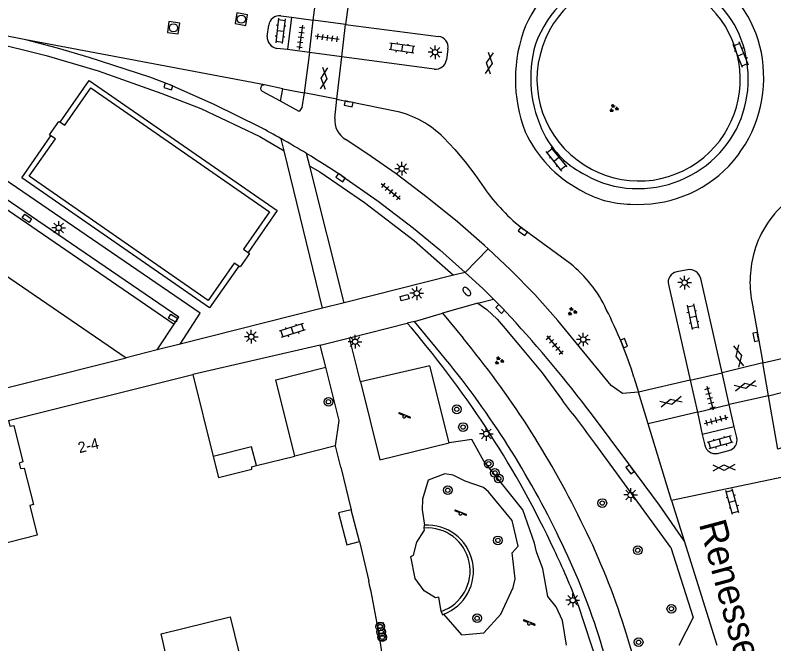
# Model space of a CAD drawing. Extents: x 124000 to 128010, y 398999 to 403000.
# Drawn here: x 126508.3 to 126578, y 400137.3 to 400195.1 of the extents above; entities that cross this region are included whole.
import ezdxf

# ---------------------------------------------------------------- set-up
doc = ezdxf.new("R2010")
doc.units = 0
for name, color, linetype in [('gg-afsc-hekwerk', 7, 'Continuous'), ('gg-afsc-muur', 7, 'Continuous'), ('gg-anno-huisnummerreeks BGT', 7, 'Continuous'), ('gg-anno-openbare ruimte label', 7, 'Continuous'), ('gg-bbg-hoofdgebouw', 7, 'Continuous'), ('gg-bbg-onder overbouw', 7, 'Continuous'), ('gg-bbg-pand overbouw', 7, 'Continuous'), ('gg-knt-verharding', 7, 'Continuous'), ('gg-knt-verharding nz', 7, 'Continuous'), ('gt-grn-groengrens', 7, 'Continuous'), ('gt-grn-weggrens', 7, 'Continuous'), ('gt-symb-boom', 7, 'Continuous'), ('gt-symb-brandkraan', 7, 'Continuous'), ('gt-symb-gesloten verharding', 7, 'Continuous'), ('gt-symb-groenvak', 7, 'Continuous'), ('gt-symb-klinker verharding', 7, 'Continuous'), ('gt-symb-kolk', 7, 'Continuous'), ('gt-symb-kolk center center', 7, 'Continuous'), ('gt-symb-lichtmast', 7, 'Continuous'), ('gt-symb-rioolschacht', 7, 'Continuous'), ('gt-symb-speelvoorziening', 7, 'Continuous'), ('gt-symb-tegel verharding', 7, 'Continuous')]:
    doc.layers.add(name, color=color, linetype=linetype)

# ---------------------------------------------------------------- blocks, each defined once
blk = doc.blocks.new('gt0-TEG1')
at = {"layer": 'gt-symb-tegel verharding'}
for p, q in [((-1.125, 0), (1.125, 0)), ((-0.9, -0.25), (-0.9, 0.25)), ((-0.45, -0.25), (-0.45, 0.25)), ((0, -0.25), (0, 0.25)), ((0.45, -0.25), (0.45, 0.25)), ((0.9, -0.25), (0.9, 0.25))]:
    blk.add_line(p, q, dxfattribs=at)
blk = doc.blocks.new('gt0-KL1')
at = {"layer": 'gt-symb-klinker verharding'}
for p, q in [((-1.15, 0.3), (1.15, 0.3)), ((-1, -0.3), (-1, 0.3)), ((-0.5, 0.3), (-0.5, 0.45)), ((0, -0.3), (0, 0.3)), ((0.5, 0.3), (0.5, 0.45)), ((1, -0.3), (1, 0.3)), ((-1.15, -0.3), (1.15, -0.3)), ((-0.5, -0.45), (-0.5, -0.3)), ((0.5, -0.45), (0.5, -0.3))]:
    blk.add_line(p, q, dxfattribs=at)
blk = doc.blocks.new('gt0-GESVH1')
at = {"layer": 'gt-symb-gesloten verharding'}
for p, q in [((-0.992, -0.261), (0.008, 0.239)), ((0.008, -0.261), (-0.992, 0.239)), ((0.008, 0.239), (1.008, -0.261)), ((1.008, 0.239), (0.008, -0.261))]:
    blk.add_line(p, q, dxfattribs=at)
blk = doc.blocks.new('gt0-KOLK')
at = {"layer": 'gt-symb-kolk'}
blk.add_lwpolyline([(0, 0), (0.375, 0), (0.375, 0.4), (-0.375, 0.4), (-0.375, 0), (0, 0)], dxfattribs=at)
blk = doc.blocks.new('gt0-LMAST')
at = {"layer": 'gt-symb-lichtmast'}
for p, q in [((-0.182, 0.173), (-0.447, 0.438)), ((-0.005, 0.246), (-0.005, 0.621)), ((0.172, 0.173), (0.437, 0.438)), ((-0.255, -0.004), (-0.63, -0.004)), ((-0.182, -0.181), (-0.447, -0.446)), ((-0.005, -0.254), (-0.005, -0.629)), ((0.437, -0.446), (0.172, -0.181)), ((0.245, -0.004), (0.62, -0.004))]:
    blk.add_line(p, q, dxfattribs=at)
blk.add_circle((-0.005, -0.004), 0.25, dxfattribs=at)
blk = doc.blocks.new('gt0-BOOM')
at = {"layer": 'gt-symb-boom'}
for radius in [0.4, 0.2]:
    blk.add_circle((0, 0), radius, dxfattribs=at)
blk = doc.blocks.new('gt0-GRVAK')
at = {"layer": 'gt-symb-groenvak'}
for p, q in [((-0.11, 0.189), (-0.228, 0.24)), ((-0.182, 0.153), (0.088, 0.153)), ((-0.091, 0.211), (-0.156, 0.322)), ((-0.047, 0.214), (-0.047, 0.393)), ((-0.004, 0.211), (0.061, 0.322)), ((0.015, 0.189), (0.133, 0.24)), ((0.262, -0.052), (0.197, 0.059)), ((0.305, -0.049), (0.305, 0.13)), ((0.349, -0.052), (0.414, 0.059)), ((-0.245, -0.228), (-0.363, -0.177)), ((-0.318, -0.264), (-0.047, -0.264)), ((-0.226, -0.206), (-0.291, -0.095)), ((-0.183, -0.203), (-0.183, -0.024)), ((-0.139, -0.206), (-0.074, -0.095)), ((-0.12, -0.228), (-0.002, -0.177)), ((0.243, -0.074), (0.125, -0.023)), ((0.17, -0.11), (0.441, -0.11)), ((0.368, -0.074), (0.486, -0.023))]:
    blk.add_line(p, q, dxfattribs=at)
blk = doc.blocks.new('gt0-SV')
at = {"layer": 'gt-symb-speelvoorziening'}
for p, q in [((-0.477, 0.255), (-0.08, 0.096)), ((0.542, -0.076), (-0.449, 0.324)), ((0.125, 0.014), (0.515, -0.143))]:
    blk.add_line(p, q, dxfattribs=at)
for centre, radius, start, end in [((-0.466, 0.291), 0.0369, 63.6251, 252.66016), ((-0.002, -0.005), 0.128, 127.68665, 8.59861), ((0.531, -0.111), 0.0363, 243.50852, 72.54358)]:
    blk.add_arc(centre, radius, start, end, dxfattribs=at)
blk = doc.blocks.new('gt0-BR')
at = {"layer": 'gt-symb-brandkraan'}
for centre, radius, start, end in [((-0.244, 0), 0.206, 107.56694, 252.43307), ((0.599, -2.664), 3, 106.89205, 107.56694), ((0, -0.691), 0.938, 73.10799, 106.89205), ((-0.599, -2.664), 3, 72.43309, 73.10799), ((0.244, 0), 0.206, 287.56695, 72.43309), ((0.599, 2.664), 3, 252.43307, 253.10797), ((0, 0.691), 0.938, 253.10797, 286.89206), ((-0.599, 2.664), 3, 286.89206, 287.56695)]:
    blk.add_arc(centre, radius, start, end, dxfattribs=at)
blk = doc.blocks.new('gt0-KOLKCC')
at = {"layer": 'gt-symb-kolk center center'}
blk.add_lwpolyline([(-0.375, 0.2), (0.375, 0.2), (0.375, -0.2), (-0.375, -0.2)], close=True, dxfattribs=at)
blk = doc.blocks.new('gt0-RS')
at = {"layer": 'gt-symb-rioolschacht'}
blk.add_lwpolyline([(-0.5, -0.5), (0.5, -0.5), (0.5, 0.5), (-0.5, 0.5)], close=True, dxfattribs=at)
blk.add_circle((0, 0), 0.375, dxfattribs=at)

msp = doc.modelspace()

# ---------------------------------------------------------------- linework, layer by layer
at = {"layer": 'gg-afsc-hekwerk'}
for p, q in [((126539.021, 400165.428), (126544.334, 400166.76)), ((126544.334, 400166.76), (126544.703, 400166.33)), ((126536.334, 400164.755), (126539.021, 400165.428)), ((126536.845, 400162.719), (126536.334, 400164.755))]:
    msp.add_line(p, q, dxfattribs=at)
for points in [[(126533.996, 400154.557), (126532.239, 400161.564), (126536.845, 400162.719)], [(126559.991, 400140.951), (126561.872, 400135.252), (126562.592, 400132.48)]]:
    msp.add_lwpolyline(points, dxfattribs=at)
for centre, radius, start, end in [((126475.551, 400107.38), 90.868, 25.11028, 40.44677), ((126475.495, 400107.355), 90.93, 21.68325, 25.10968)]:
    msp.add_arc(centre, radius, start, end, dxfattribs=at)
at = {"layer": 'gg-afsc-muur'}
msp.add_line((126545.872, 400147.937), (126545.905, 400148.202), dxfattribs=at)
msp.add_lwpolyline([(126547.442, 400140.278), (126547.565, 400139.97), (126547.675, 400140.01)], dxfattribs=at)
for centre, radius, start, end in [((126546.164, 400144.006), 3.941, 288.91829, 94.2506), ((126546.171, 400143.972), 4.238, 290.77931, 93.60501)]:
    msp.add_arc(centre, radius, start, end, dxfattribs=at)
at = {"layer": 'gg-bbg-hoofdgebouw'}
for p, q in [((126507.678, 400157.809), (126524.619, 400162.062)), ((126524.619, 400162.062), (126526.502, 400154.528)), ((126537.733, 400155.486), (126533.996, 400154.557)), ((126538.218, 400153.529), (126537.733, 400155.486)), ((126530.478, 400153.683), (126533.996, 400154.557)), ((126538.218, 400153.529), (126539.185, 400149.618)), ((126539.94, 400146.707), (126540.793, 400143.06))]:
    msp.add_line(p, q, dxfattribs=at)
msp.add_lwpolyline([(126510.132, 400131.362), (126522.582, 400134.482), (126521.711, 400138.207), (126528.056, 400139.778), (126528.862, 400136.525), (126528.477, 400136.46), (126529.582, 400129.938)], dxfattribs=at)
for centre, radius, start, end in [((126448.703, 400122.974), 94.255, 9.89112, 12.30411), ((126453.912, 400123.781), 88.985, 8.9108, 9.9558), ((126447.7, 400122.763), 95.28, 6.99705, 8.93654)]:
    msp.add_arc(centre, radius, start, end, dxfattribs=at)
at = {"layer": 'gg-bbg-onder overbouw'}
for points in [[(126507.678, 400157.809), (126507.809, 400157.29), (126508.159, 400157.362), (126509.003, 400154.008), (126508.658, 400153.915), (126508.781, 400153.396), (126509.131, 400153.448), (126509.975, 400150.102), (126509.641, 400150.018), (126510.328, 400147.293), (126506.566, 400146.344), (126506.221, 400147.711), (126506.376, 400147.75), (126506.232, 400148.243), (126505.7, 400148.099)], [(126526.502, 400154.528), (126526.982, 400152.592), (126530.06, 400153.352), (126530.046, 400153.565), (126530.478, 400153.683)], [(126539.185, 400149.618), (126538.02, 400149.33), (126538.769, 400146.384), (126539.94, 400146.707)]]:
    msp.add_lwpolyline(points, dxfattribs=at)
at = {"layer": 'gg-bbg-pand overbouw'}
msp.add_line((126539.94, 400146.707), (126539.185, 400149.618), dxfattribs=at)
msp.add_lwpolyline([(126530.478, 400153.683), (126530.016, 400155.407), (126526.502, 400154.528)], dxfattribs=at)
at = {"layer": 'gg-knt-verharding'}
for p, q in [((126482.873, 400194.99), (126523.322, 400167.339)), ((126532.703, 400195.029), (126533.692, 400194.902)), ((126533.692, 400194.902), (126533.327, 400191.916)), ((126533.692, 400194.902), (126535.692, 400194.637)), ((126535.331, 400191.652), (126535.692, 400194.637)), ((126538.666, 400194.244), (126535.692, 400194.637)), ((126538.305, 400191.258), (126538.666, 400194.244)), ((126538.666, 400194.244), (126547.205, 400193.124)), ((126483.111, 400193.9), (126522.898, 400166.692)), ((126531.46, 400193.132), (126531.592, 400194.166)), ((126531.194, 400188.673), (126509.28, 400192.814)), ((126533.327, 400191.916), (126532.336, 400192.026)), ((126535.331, 400191.652), (126533.327, 400191.916)), ((126538.305, 400191.258), (126535.331, 400191.652)), ((126548.069, 400191.989), (126547.934, 400190.993)), ((126546.803, 400190.136), (126538.305, 400191.258)), ((126512.434, 400185.235), (126515.109, 400189.093)), ((126515.109, 400189.093), (126532.363, 400177.12)), ((126532.887, 400188.329), (126531.194, 400188.673)), ((126515.24, 400188.404), (126531.672, 400176.993)), ((126532.682, 400187.195), (126531.013, 400188.08)), ((126532.682, 400187.195), (126532.887, 400188.329)), ((126532.887, 400188.329), (126534.839, 400187.932)), ((126537.867, 400187.356), (126534.839, 400187.932)), ((126537.665, 400185.626), (126537.867, 400187.356)), ((126537.867, 400187.356), (126538.983, 400187.129)), ((126543.339, 400186.244), (126538.983, 400187.129)), ((126533.007, 400182.617), (126532.734, 400183.733)), ((126536.545, 400168.141), (126533.007, 400182.617)), ((126535.362, 400181.22), (126535.075, 400182.363)), ((126538.525, 400168.64), (126535.362, 400181.22)), ((126532.363, 400177.12), (126529.698, 400173.277)), ((126559.296, 400172.247), (126555.066, 400175.36)), ((126549.652, 400171.443), (126548.585, 400171.174)), ((126570.082, 400171.687), (126569.086, 400171.488)), ((126548.585, 400171.174), (126538.525, 400168.64)), ((126573.264, 400162.21), (126571.291, 400170.886)), ((126568.328, 400170.317), (126570.33, 400161.52)), ((126538.525, 400168.64), (126536.545, 400168.141)), ((126550.814, 400168.625), (126547.554, 400167.678)), ((126575.986, 400168.752), (126576.995, 400163.12)), ((126536.545, 400168.141), (126523.455, 400164.843)), ((126522.898, 400166.692), (126523.322, 400167.339)), ((126547.554, 400167.678), (126549.457, 400165.392)), ((126521.338, 400164.312), (126522.898, 400166.692)), ((126544.99, 400166.933), (126544.334, 400166.76)), ((126547.452, 400163.949), (126544.99, 400166.933)), ((126540.04, 400161.364), (126539.021, 400165.428)), ((126521.338, 400164.312), (126518.494, 400163.598)), ((126523.455, 400164.843), (126521.338, 400164.312)), ((126576.995, 400163.12), (126579.55, 400163.702)), ((126577.533, 400160.104), (126576.995, 400163.12)), ((126570.33, 400161.52), (126573.264, 400162.21)), ((126573.913, 400159.281), (126573.264, 400162.21)), ((126565.153, 400161.821), (126565.578, 400160.415)), ((126570.33, 400161.52), (126570.984, 400158.592)), ((126566.463, 400157.529), (126565.578, 400160.415)), ((126578.396, 400155.201), (126577.533, 400160.104)), ((126570.984, 400158.592), (126573.913, 400159.281)), ((126574.369, 400157.227), (126573.913, 400159.281)), ((126564.685, 400153.842), (126561.251, 400158.447)), ((126570.984, 400158.592), (126571.443, 400156.535)), ((126568.625, 400150.479), (126566.463, 400157.529)), ((126574.369, 400157.227), (126571.443, 400156.535)), ((126574.611, 400156.253), (126574.369, 400157.227)), ((126571.443, 400156.535), (126571.668, 400155.55)), ((126563.553, 400152.998), (126561.551, 400155.743)), ((126572.824, 400154.794), (126573.869, 400155.059)), ((126568.563, 400146.132), (126563.553, 400152.998)), ((126578.83, 400152.611), (126568.625, 400150.479)), ((126568.625, 400150.479), (126569.764, 400146.75)), ((126569.764, 400146.75), (126572.766, 400137.157)), ((126549.329, 400138.113), (126547.675, 400140.01))]:
    msp.add_line(p, q, dxfattribs=at)
for points in [[(126509.28, 400192.814), (126501.97, 400194.248), (126499.99, 400194.601), (126482.4, 400196.826)], [(126530.803, 400184.794), (126526.658, 400186.835), (126522.439, 400188.717), (126520.682, 400189.386), (126515.087, 400191.206), (126512.192, 400192.04), (126509.28, 400192.814)], [(126512.434, 400185.235), (126512.866, 400184.963), (126515.24, 400188.404)], [(126534.839, 400187.932), (126534.647, 400186.605), (126534.393, 400186.225), (126532.682, 400187.195)], [(126511.576, 400183.993), (126511.459, 400184.076), (126512.314, 400185.325), (126512.434, 400185.235)], [(126528.845, 400172.022), (126526.159, 400168.177), (126508.916, 400180.127), (126511.576, 400183.993)], [(126528.845, 400172.022), (126528.411, 400172.299), (126526.035, 400168.853), (126509.598, 400180.271), (126511.989, 400183.723), (126511.576, 400183.993)], [(126547.667, 400183.83), (126548.684, 400182.747), (126549.641, 400181.618), (126550.543, 400180.437), (126551.38, 400179.217)], [(126551.77, 400173.602), (126551.427, 400173.925), (126548.956, 400176.076), (126546.168, 400178.327), (126543.311, 400180.489), (126541.022, 400182.106), (126538.682, 400183.647)], [(126538.312, 400180.311), (126541.658, 400177.978), (126544.906, 400175.511), (126547.319, 400173.524), (126549.652, 400171.443)], [(126531.672, 400176.993), (126529.294, 400173.565), (126529.698, 400173.277)], [(126565.578, 400160.415), (126564.092, 400160.301), (126563.056, 400161.03), (126558.173, 400167.029), (126556.04, 400169.399), (126553.812, 400171.68), (126551.77, 400173.602)], [(126529.698, 400173.277), (126529.823, 400173.175), (126528.959, 400171.947), (126528.845, 400172.022)], [(126552.248, 400168.979), (126551.27, 400169.951), (126549.652, 400171.443)], [(126550.814, 400168.625), (126551.628, 400168.032), (126552.596, 400167.149), (126553.139, 400166.501), (126555.197, 400164.034), (126556.712, 400162.214), (126558.588, 400159.661)], [(126553.842, 400167.338), (126553.012, 400168.222), (126552.248, 400168.979)], [(126502.539, 400148.515), (126499.892, 400158.932), (126518.494, 400163.598)], [(126537.733, 400155.486), (126538.078, 400157.838), (126536.845, 400162.719)], [(126548.193, 400155.762), (126546.406, 400162.859), (126540.04, 400161.364)], [(126540.04, 400161.364), (126541.815, 400154.212), (126548.193, 400155.762)], [(126577.533, 400160.104), (126580.27, 400160.798), (126579.496, 400155.577), (126578.396, 400155.201)], [(126558.946, 400137.157), (126558.586, 400139.445), (126558.016, 400140.686), (126557.243, 400141.655), (126556.801, 400144.186), (126556.209, 400145.745), (126556.018, 400146.547), (126554.961, 400149.618), (126551.366, 400154.079), (126550.248, 400156.075), (126548.193, 400155.762)], [(126569.764, 400146.75), (126567.493, 400150.031), (126564.685, 400153.842)], [(126549.329, 400138.113), (126551.363, 400138.304), (126552.938, 400140.028), (126554.069, 400142.481), (126554.254, 400143.262), (126553.96, 400145.661), (126554.532, 400146.271), (126553.957, 400148.624), (126551.78, 400151.269), (126551.348, 400151.656), (126549.638, 400152.237), (126548.56, 400152.799), (126547.785, 400152.932), (126546.248, 400152.352), (126545.737, 400150.593), (126545.685, 400149.619), (126545.905, 400148.202)], [(126547.442, 400140.278), (126547.242, 400141.584), (126546.912, 400141.506), (126545.888, 400142.164), (126545.043, 400143.289), (126544.645, 400145.313), (126544.891, 400145.428), (126545.22, 400146.635), (126545.898, 400147.747), (126545.872, 400147.937)], [(126568.563, 400146.132), (126570.587, 400139.721), (126569.279, 400137.146)], [(126541.557, 400139.165), (126542.122, 400139.263), (126542.393, 400137.654), (126541.823, 400137.564)]]:
    msp.add_lwpolyline(points, dxfattribs=at)
for centre, radius, start, end in [((126565.217, 400189.632), 10.969, 104.7439, 155.94603), ((126566.104, 400188.683), 10.679, 108.46727, 159.44306), ((126565.575, 400189.281), 9.289, 87.1267, 161.58528), ((126565.541, 400189.19), 9.381, 310.00463, 86.94624), ((126566.384, 400189.631), 10.679, 4.4863, 55.76776), ((126566.259, 400189.57), 9.362, 4.57459, 55.45941), ((126532.594, 400194.023), 1.012, 83.81827, 171.86025), ((126567.584, 400189.198), 13.32, 158.39224, 201.25459), ((126532.509, 400193.063), 1.051, 176.22431, 260.5372), ((126547.109, 400192.155), 0.974, 350.19929, 84.35993), ((126567.097, 400189.313), 11.426, 164.15405, 206.90986), ((126565.487, 400189.169), 9.242, 160.75513, 238.0302), ((126546.93, 400191.143), 1.015, 262.81378, 351.4913), ((126565.703, 400189.149), 9.957, 317.51029, 6.73826), ((126565.203, 400189.337), 11.881, 316.86001, 5.45098), ((126531.16, 400188.359), 0.316, 83.805, 242.24772), ((126541.22, 400177.358), 9.135, 45.11026, 76.58738), ((126539.772, 400185.458), 2.114, 175.44475, 238.95214), ((126486.854, 400102.52), 93.276, 60.53642, 61.88984), ((126565.594, 400189.155), 11.471, 204.66078, 241.87384), ((126564.449, 400188.012), 8.476, 207.1668, 244.28973), ((126486.957, 400102.826), 92.96, 58.82705, 60.4989), ((126565.516, 400189.423), 10.281, 267.03621, 317.08771), ((126487.496, 400103.729), 91.908, 56.43384, 58.82328), ((126565.626, 400189.092), 9.252, 237.04698, 309.99), ((126565.608, 400189.15), 11.459, 266.20417, 316.16074), ((126565.314, 400188.182), 9.032, 239.81134, 267.90658), ((126566.07, 400189.566), 17.969, 215.16411, 232.23855), ((126564.909, 400186.802), 9.086, 238.69009, 269.62375), ((126584.93, 400170.94), 9.033, 128.02103, 146.1622), ((126584.934, 400170.958), 9.026, 146.27214, 164.43045), ((126585.66, 400170.545), 9.839, 163.24553, 190.49764), ((126552.193, 400163.23), 11.479, 24.75205, 51.77002), ((126569.275, 400170.535), 0.972, 101.21615, 192.95308), ((126570.253, 400170.632), 1.069, 13.75447, 99.19411), ((126526.755, 400149.778), 40.243, 17.41364, 26.9817), ((126455.243, 400077.641), 133.294, 37.31677, 42.2931), ((126484.358, 400111.509), 84.506, 26.04059, 39.61462), ((126484.208, 400111.528), 82.145, 25.96189, 39.65412), ((126464.628, 400085.524), 119.686, 35.92264, 38.27438), ((126573.626, 400156.038), 1.009, 283.96497, 12.31805), ((126572.641, 400155.776), 0.999, 193.05501, 280.57728), ((126499.846, 400118.237), 67.64, 9.70885, 26.67999), ((126499.569, 400118.113), 65.456, 9.95388, 26.6665)]:
    msp.add_arc(centre, radius, start, end, dxfattribs=at)
at = {"layer": 'gg-knt-verharding nz'}
for p, q in [((126535.692, 400194.637), (126536.331, 400199.462)), ((126539.32, 400199.315), (126538.666, 400194.244)), ((126535.331, 400191.652), (126534.839, 400187.932)), ((126537.867, 400187.356), (126538.305, 400191.258)), ((126576.995, 400163.12), (126573.264, 400162.21)), ((126570.33, 400161.52), (126565.578, 400160.415)), ((126577.533, 400160.104), (126573.913, 400159.281)), ((126570.984, 400158.592), (126566.463, 400157.529))]:
    msp.add_line(p, q, dxfattribs=at)
msp.add_lwpolyline([(126483.111, 400193.9), (126480.267, 400189.765), (126518.494, 400163.598)], dxfattribs=at)
at = {"layer": 'gt-grn-groengrens'}
for points in [[(126487.366, 400193.696), (126487.881, 400195.239), (126500.014, 400193.589), (126505.818, 400192.692), (126511.157, 400191.385), (126515.917, 400189.984), (126521.783, 400187.89), (126525.357, 400186.495), (126530.792, 400183.93), (126533.007, 400182.617)], [(126523.455, 400164.843), (126525.312, 400167.692), (126487.353, 400193.658), (126487.366, 400193.696)], [(126535.362, 400181.22), (126536.29, 400180.67), (126540.385, 400177.875), (126544.952, 400174.358), (126548.585, 400171.174)]]:
    msp.add_lwpolyline(points, dxfattribs=at)
at = {"layer": 'gt-grn-weggrens'}
for p, q in [((126551.77, 400173.602), (126549.652, 400171.443)), ((126550.814, 400168.625), (126552.248, 400168.979)), ((126544.99, 400166.933), (126547.554, 400167.678)), ((126536.334, 400164.755), (126524.619, 400162.062))]:
    msp.add_line(p, q, dxfattribs=at)

# ---------------------------------------------------------------- block references
at = {"layer": 'gt-symb-boom'}
for p in [(126537.084, 400159.54), (126548.874, 400158.85), (126549.451, 400157.219), (126551.811, 400153.844), (126552.38, 400153), (126552.739, 400152.482), (126548.053, 400151.41), (126562.252, 400150.234), (126552.654, 400146.804), (126565.506, 400145.893), (126568.596, 400140.515), (126550.75, 400139.645), (126541.827, 400138.882), (126541.939, 400138.379), (126542.025, 400137.898), (126565.591, 400137.44)]:
    msp.add_blockref('gt0-BOOM', p, dxfattribs=at)
at = {"layer": 'gt-symb-brandkraan', "rotation": -47.39100385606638}
msp.add_blockref('gt0-BR', (126549.801, 400169.683), dxfattribs=at)
at = {"layer": 'gt-symb-gesloten verharding'}
for p, rotation in [((126551.879, 400190.679), -97.75742578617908), ((126536.665, 400189.269), 83.57125225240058), ((126574.776, 400163.745), 102.82712342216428), ((126575.408, 400161.003), -167.1728765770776), ((126568.579, 400159.542), -166.75619797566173), ((126573.451, 400153.48), -177.8216311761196)]:
    msp.add_blockref('gt0-GESVH1', p, dxfattribs=dict(at, rotation=rotation))
at = {"layer": 'gt-symb-groenvak'}
for p in [(126563.294, 400186.522), (126559.466, 400167.835), (126552.756, 400163.323)]:
    msp.add_blockref('gt0-GRVAK', p, dxfattribs=at)
at = {"layer": 'gt-symb-klinker verharding'}
for p, rotation in [((126532.677, 400193.647), -96.42874774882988), ((126543.834, 400192.058), 172.12907950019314), ((126574.978, 400191.445), 112.07794163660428), ((126558.051, 400181.837), 128.99099404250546), ((126570.566, 400167.363), -78.11724113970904), ((126533.745, 400166.098), -162.18111108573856), ((126573.066, 400155.806), -164.39306952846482), ((126574.205, 400150.354), 105.55172489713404)]:
    msp.add_blockref('gt0-KL1', p, dxfattribs=dict(at, rotation=rotation))
at = {"layer": 'gt-symb-kolk'}
for p, rotation in [((126522.439, 400188.717), 161.9999254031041), ((126538.983, 400187.129), 168.52151796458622), ((126538.312, 400180.311), 145.38819363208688), ((126555.066, 400175.36), 143.62293247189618), ((126553.012, 400168.222), 134.63557946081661), ((126576.557, 400165.539), 100.07433272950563), ((126564.067, 400164.853), -67.97515406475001), ((126564.961, 400153.446), 126.58342113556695)]:
    msp.add_blockref('gt0-KOLK', p, dxfattribs=dict(at, rotation=rotation))
at = {"layer": 'gt-symb-kolk center center'}
for p, rotation in [((126509.376, 400176.414), -35.10468688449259), ((126544.078, 400169.111), 13.803335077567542), ((126522.826, 400167.23), 149.8713997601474)]:
    msp.add_blockref('gt0-KOLKCC', p, dxfattribs=dict(at, rotation=rotation))
at = {"layer": 'gt-symb-lichtmast'}
for p in [(126546.894, 400191.682), (126543.827, 400180.969), (126512.299, 400175.532), (126569.819, 400170.499), (126545.208, 400169.522), (126529.995, 400165.526), (126539.539, 400165.069), (126560.502, 400165.271), (126551.588, 400156.596), (126564.866, 400150.978), (126559.542, 400141.3)]:
    msp.add_blockref('gt0-LMAST', p, dxfattribs=at)
at = {"layer": 'gt-symb-rioolschacht'}
for p, rotation in [((126529.082, 400194.722), 170.20785375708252), ((126522.85, 400193.926), 171.7241071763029)]:
    msp.add_blockref('gt0-RS', p, dxfattribs=dict(at, rotation=rotation))
at = {"layer": 'gt-symb-speelvoorziening'}
for p in [(126544.051, 400158.204), (126549.206, 400149.259), (126555.504, 400139.161)]:
    msp.add_blockref('gt0-SV', p, dxfattribs=at)
at = {"layer": 'gt-symb-tegel verharding'}
for p, rotation in [((126534.548, 400193.056), -98.21920924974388), ((126536.971, 400193.001), 171.7241071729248), ((126542.811, 400178.864), 140.72268850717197), ((126557.878, 400164.762), -49.50441700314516), ((126572.137, 400159.881), -75.10181274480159), ((126572.724, 400157.849), 14.898187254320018)]:
    msp.add_blockref('gt0-TEG1', p, dxfattribs=dict(at, rotation=rotation))

# ---------------------------------------------------------------- texts
at = {"layer": 'gg-anno-huisnummerreeks BGT'}
msp.add_text('2-4', height=1, rotation=14.1, dxfattribs=at).set_placement((126514.203, 400154.807))
at = {"layer": 'gg-anno-openbare ruimte label'}
msp.add_text('Renesselaan', height=2.5, rotation=285, dxfattribs=at).set_placement((126571.117, 400148.321))

doc.saveas('drawing.dxf')
